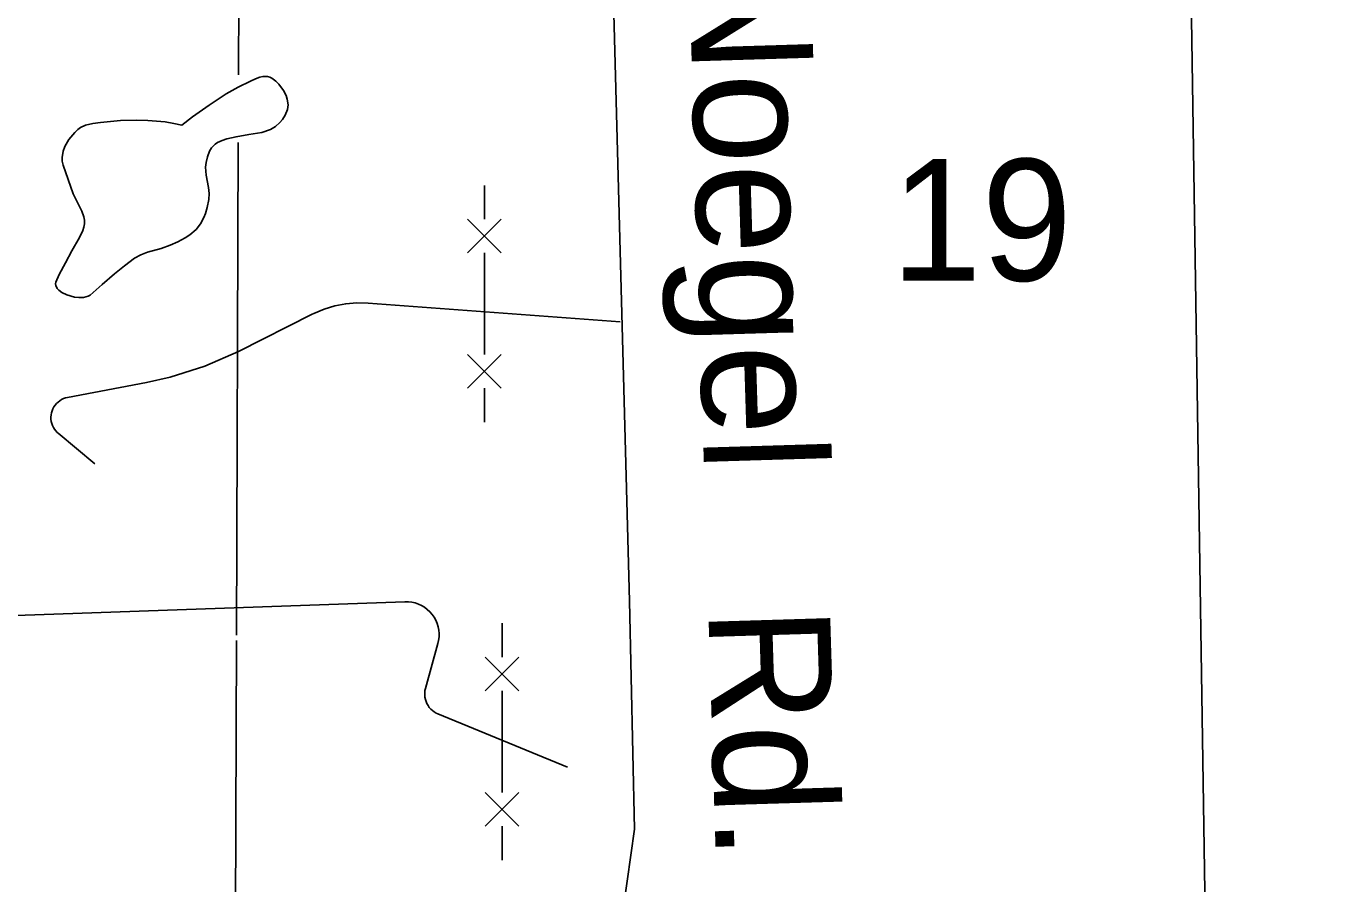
# Model space of a CAD drawing. Extents: x 2480962 to 2688785, y 277103 to 599240.
# Drawn here: x 2516961 to 2521773, y 442917 to 446088 of the extents above; entities that cross this region are included whole.
import ezdxf

# ---------------------------------------------------------------- set-up
doc = ezdxf.new("R2010")
doc.units = 0
for name, color, linetype in [('County Roads Related Text', 7, 'Continuous'), ('County Routes Highway Center Lines', 7, 'Continuous'), ('Divided_Highway', 7, 'Continuous'), ('Lakes and Ponds', 7, 'Continuous'), ('Section Numbers', 7, 'Continuous'), ('Township and Range lines', 7, 'Continuous'), ('Uninventoried Roads and Features', 7, 'Continuous')]:
    doc.layers.add(name, color=color, linetype=linetype)

msp = doc.modelspace()

# ---------------------------------------------------------------- linework, layer by layer
at = {"layer": 'County Routes Highway Center Lines'}
msp.add_lwpolyline([(2518682.245, 439111.771), (2519083.741, 439621.245), (2519193.643, 440097.485), (2519157.009, 441672.74), (2519138.692, 442313.832), (2519157.009, 442735.121), (2519211.96, 443119.776), (2519193.643, 443962.354), (2519138.692, 445995.532), (2519073.011, 448489.411)], dxfattribs=at)
at = {"layer": 'Divided_Highway'}
msp.add_line((2521075.087, 458914.627), (2521773.243, 413460.785), dxfattribs=at)
at = {"layer": 'Lakes and Ponds'}
msp.add_lwpolyline([(2517537.581, 445720.997), (2517577.162, 445751.913), (2517638.537, 445795.249), (2517701.512, 445837.043), (2517745.771, 445862.311), (2517791.389, 445884.508), (2517810.316, 445893.278), (2517825.429, 445898.744), (2517836.975, 445901.309), (2517854.172, 445901.326), (2517862.542, 445899.089), (2517870.651, 445895.035), (2517885.279, 445884.049), (2517896.832, 445872.628), (2517913.645, 445849.804), (2517922.886, 445831.385), (2517927.626, 445817.438), (2517930.773, 445797.201), (2517928.612, 445778.91), (2517919.848, 445758.262), (2517909.752, 445742.444), (2517900.437, 445731.137), (2517884.02, 445716.187), (2517865.117, 445705.048), (2517833.474, 445694.713), (2517785.742, 445686.913), (2517738.286, 445678.706), (2517703.65, 445670.688), (2517686.529, 445665.423), (2517669.577, 445657.621), (2517660.361, 445651.281), (2517647.592, 445637.254), (2517640.393, 445624.892), (2517632.559, 445604.606), (2517627.215, 445583.752), (2517625.182, 445566.768), (2517627.662, 445536.695), (2517636.633, 445491.32), (2517639.124, 445468.79), (2517637.6, 445446.533), (2517631.414, 445417.148), (2517625.252, 445395.508), (2517619.204, 445379.698), (2517606.98, 445356.949), (2517589.905, 445335.724), (2517567.577, 445316.298), (2517550.158, 445304.76), (2517523.012, 445290.521), (2517494.731, 445277.705), (2517461.413, 445265.839), (2517410.177, 445251.747), (2517385.564, 445242.761), (2517362.589, 445230.256), (2517324.842, 445201.989), (2517288.548, 445172.23), (2517243.363, 445132.047), (2517198.63, 445093.1), (2517191.431, 445088.843), (2517174.315, 445084.392), (2517156.704, 445083.93), (2517140.315, 445085.868), (2517112.065, 445093.785), (2517093.531, 445102.866), (2517082.408, 445111.09), (2517076.17, 445117.901), (2517071.008, 445128.927), (2517070.624, 445134.719), (2517071.896, 445140.643), (2517084.176, 445169.519), (2517107.069, 445212.97), (2517130.164, 445256.726), (2517158.744, 445306.626), (2517171.185, 445331.667), (2517175.451, 445344.279), (2517177.845, 445356.981), (2517177.664, 445370.641), (2517175.234, 445382.654), (2517167.23, 445403.795), (2517135.725, 445467.822), (2517116.762, 445520.603), (2517098.882, 445573.384), (2517095.442, 445588.557), (2517094.697, 445601.834), (2517098.211, 445625.066), (2517104.636, 445642.489), (2517119.893, 445668.621), (2517141.307, 445694.751), (2517152.634, 445705.394), (2517162.758, 445712.619), (2517180.851, 445721.419), (2517208.564, 445728.214), (2517236.453, 445731.659), (2517310.619, 445738.411), (2517368.473, 445740.217), (2517412.111, 445739.241), (2517476.456, 445733.283), (2517507.554, 445727.998), (2517537.581, 445720.997)], dxfattribs=at)
msp.add_lwpolyline([(2517537.581, 445720.997), (2517577.162, 445751.913), (2517638.537, 445795.249), (2517701.512, 445837.043), (2517745.771, 445862.311), (2517791.389, 445884.508), (2517810.316, 445893.278), (2517825.429, 445898.744), (2517836.975, 445901.309), (2517854.172, 445901.326), (2517862.542, 445899.089), (2517870.651, 445895.035), (2517885.279, 445884.049), (2517896.832, 445872.628), (2517913.645, 445849.804), (2517922.886, 445831.385), (2517927.626, 445817.438), (2517930.773, 445797.201), (2517928.612, 445778.91), (2517919.848, 445758.262), (2517909.752, 445742.444), (2517900.437, 445731.137), (2517884.02, 445716.187), (2517865.117, 445705.048), (2517833.474, 445694.713), (2517785.742, 445686.913), (2517738.286, 445678.706), (2517703.65, 445670.688), (2517686.529, 445665.423), (2517669.577, 445657.621), (2517660.361, 445651.281), (2517647.592, 445637.254), (2517640.393, 445624.892), (2517632.559, 445604.606), (2517627.215, 445583.752), (2517625.182, 445566.768), (2517627.662, 445536.695), (2517636.633, 445491.32), (2517639.124, 445468.79), (2517637.6, 445446.533), (2517631.414, 445417.148), (2517625.252, 445395.508), (2517619.204, 445379.698), (2517606.98, 445356.949), (2517589.905, 445335.724), (2517567.577, 445316.298), (2517550.158, 445304.76), (2517523.012, 445290.521), (2517494.731, 445277.705), (2517461.413, 445265.839), (2517410.177, 445251.747), (2517385.564, 445242.761), (2517362.589, 445230.256), (2517324.842, 445201.989), (2517288.548, 445172.23), (2517243.363, 445132.047), (2517198.63, 445093.1), (2517191.431, 445088.843), (2517174.315, 445084.392), (2517156.704, 445083.93), (2517140.315, 445085.868), (2517112.065, 445093.785), (2517093.531, 445102.866), (2517082.408, 445111.09), (2517076.17, 445117.901), (2517071.008, 445128.927), (2517070.624, 445134.719), (2517071.896, 445140.643), (2517084.176, 445169.519), (2517107.069, 445212.97), (2517130.164, 445256.726), (2517158.744, 445306.626), (2517171.185, 445331.667), (2517175.451, 445344.279), (2517177.845, 445356.981), (2517177.664, 445370.641), (2517175.234, 445382.654), (2517167.23, 445403.795), (2517135.725, 445467.822), (2517116.762, 445520.603), (2517098.882, 445573.384), (2517095.442, 445588.557), (2517094.697, 445601.834), (2517098.211, 445625.066), (2517104.636, 445642.489), (2517119.893, 445668.621), (2517141.307, 445694.751), (2517152.634, 445705.394), (2517162.758, 445712.619), (2517180.851, 445721.419), (2517208.564, 445728.214), (2517236.453, 445731.659), (2517310.619, 445738.411), (2517368.473, 445740.217), (2517412.111, 445739.241), (2517476.456, 445733.283), (2517507.554, 445727.998), (2517537.581, 445720.997)], dxfattribs=at)
at = {"layer": 'Township and Range lines'}
for p, q in [((2517746.81, 445908.214), (2517748.117, 446303.045)), ((2517739.952, 443836.757), (2517745.978, 445657.017)), ((2517735.821, 442588.815), (2517739.887, 443816.912))]:
    msp.add_line(p, q, dxfattribs=at)
at = {"layer": 'Uninventoried Roads and Features'}
for p, q in [((2518656.556, 445374.023), (2518656.554, 445499.023)), ((2518594.056, 445374.023), (2518719.058, 445249.024)), ((2518594.058, 445249.022), (2518719.056, 445374.024)), ((2518656.563, 444874.023), (2518656.558, 445249.023)), ((2518019.311, 445022.597), (2517746.563, 444885.472)), ((2519158.608, 444994.135), (2518226.44, 445063.658)), ((2518594.063, 444874.022), (2518719.065, 444749.024)), ((2518594.065, 444749.022), (2518719.063, 444874.024)), ((2517406.447, 444770.321), (2517114.739, 444715.111)), ((2518656.566, 444624.023), (2518656.565, 444749.023)), ((2517080.318, 444582.679), (2517215.491, 444469.827)), ((2516175.217, 443881.961), (2518362.813, 443960.06)), ((2518721.81, 443755.101), (2518721.808, 443880.101)), ((2518484.722, 443805.474), (2518438.672, 443639.68)), ((2518659.31, 443755.101), (2518784.312, 443630.102)), ((2518659.312, 443630.1), (2518784.31, 443755.102)), ((2518721.817, 443255.101), (2518721.812, 443630.101)), ((2518484.604, 443545.644), (2518963.936, 443347.988)), ((2518659.317, 443255.1), (2518784.319, 443130.102)), ((2518659.319, 443130.1), (2518784.317, 443255.102)), ((2518721.82, 443005.101), (2518721.819, 443130.101))]:
    msp.add_line(p, q, dxfattribs=at)
for points in [[(2518226.44, 445063.658), (2518185.039, 445064.572), (2518143.77, 445061.154), (2518103.083, 445053.44), (2518063.425, 445041.516), (2518025.231, 445025.511), (2518019.311, 445022.597)], [(2517746.563, 444885.472), (2517622.705, 444831.126), (2517493.846, 444790.024), (2517406.447, 444770.321)], [(2517114.739, 444715.111), (2517107.045, 444713.233), (2517099.589, 444710.56), (2517092.453, 444707.123), (2517085.716, 444702.96), (2517079.451, 444698.115), (2517073.727, 444692.641), (2517068.607, 444686.599), (2517064.145, 444680.055), (2517060.393, 444673.08), (2517057.389, 444665.752), (2517055.169, 444658.149), (2517053.755, 444650.355), (2517053.163, 444642.458), (2517053.4, 444634.541), (2517054.464, 444626.693), (2517056.342, 444618.999), (2517059.014, 444611.543), (2517062.45, 444604.407), (2517066.614, 444597.67), (2517071.459, 444591.405), (2517076.933, 444585.681), (2517080.318, 444582.679)], [(2518362.813, 443960.06), (2518375.582, 443959.847), (2518388.259, 443958.301), (2518400.705, 443955.437), (2518412.783, 443951.289), (2518424.362, 443945.9), (2518435.313, 443939.331), (2518445.519, 443931.653), (2518454.865, 443922.95), (2518463.251, 443913.318), (2518470.585, 443902.862), (2518476.785, 443891.697), (2518481.784, 443879.946), (2518485.527, 443867.735), (2518487.973, 443855.201), (2518489.096, 443842.479), (2518488.883, 443829.709), (2518487.336, 443817.032), (2518484.722, 443805.474)], [(2518438.672, 443639.68), (2518436.881, 443631.62), (2518435.943, 443623.416), (2518435.868, 443615.16), (2518436.657, 443606.941), (2518438.299, 443598.85), (2518440.779, 443590.974), (2518444.068, 443583.401), (2518448.131, 443576.213), (2518452.922, 443569.489), (2518458.391, 443563.303), (2518464.476, 443557.723), (2518471.111, 443552.809), (2518478.223, 443548.615), (2518484.604, 443545.644)]]:
    msp.add_lwpolyline(points, dxfattribs=at)

# ---------------------------------------------------------------- texts
at = {"layer": 'County Roads Related Text'}
msp.add_text('Noegel   Rd.', height=450, rotation=271.736233, dxfattribs=at).set_placement((2519411.66, 446342.589))
at = {"layer": 'Section Numbers'}
msp.add_text('19', height=450, rotation=359.979608, dxfattribs=at).set_placement((2520160.753, 445146.752))

doc.saveas('drawing.dxf')
